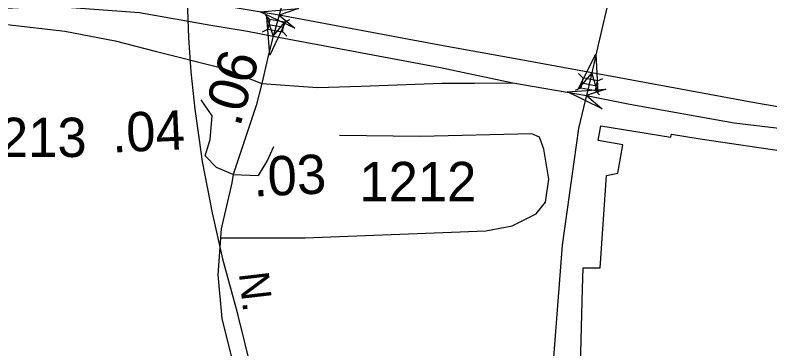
# Model space of a CAD drawing. Extents: x 2001466 to 2224147, y 644118 to 847247.
# Drawn here: x 2043321 to 2045719, y 726812 to 727873 of the extents above; entities that cross this region are included whole.
import ezdxf

# ---------------------------------------------------------------- set-up
doc = ezdxf.new("R2010")
doc.units = 0
for name, color, linetype in [('Exist Boundary Political City Limit New', 7, 'Continuous'), ('Exist Hydrographic Misc Water Feature', 7, 'Continuous'), ('Exist Railroad Mainline', 7, 'Continuous'), ('Exist Road Non-System Type 51', 7, 'Continuous'), ('Exist Road Primary Interstate Structure Standard Bridge CELL', 7, 'Continuous'), ('Exist Road Primary US Divided Attributed', 7, 'Continuous'), ('Exist Road Primary US Ramp 1 Lane  Attributed', 7, 'Continuous'), ('Exist Road Secondary Mileage Hundredths English Label', 7, 'Continuous'), ('Exist Road Secondary Structure Standard Bridge Attributed CELL', 7, 'Continuous'), ('Exist Road Secondary Type 51 Attributed', 7, 'Continuous'), ('Exist Road Secondary Type 51 Label', 7, 'Continuous'), ('Exist Road Secondary Type 51 Number Label', 7, 'Continuous'), ('Map Preparation Boundary City Limit Buffer Line', 7, 'Continuous')]:
    doc.layers.add(name, color=color, linetype=linetype)

msp = doc.modelspace()

# ---------------------------------------------------------------- linework, layer by layer
at = {"layer": 'Exist Boundary Political City Limit New'}
msp.add_lwpolyline([(2045115.2, 726677.4), (2045124.4, 727003.2), (2045126.5, 727069.5), (2045180.2, 727069.8), (2045200.2, 727363.2), (2045236.8, 727370.8), (2045252.4, 727460.7), (2045173.6, 727474.4), (2045182.8, 727521.4), (2045404.9, 727484.6), (2045406.5, 727494.4), (2045498, 727479.2), (2045785, 727436.8), (2045909, 727423.2), (2045917.8, 727031.3)], dxfattribs=at)
at = {"layer": 'Exist Hydrographic Misc Water Feature'}
msp.add_line((2044026.4, 726927.7), (2044030.1, 726914), dxfattribs=at)
for points in [[(2043865.3, 728013.2), (2043872.4, 727801.2), (2043880, 727693.2)], [(2043865.3, 728013.2), (2043872.4, 727801.2), (2043880, 727693.2)], [(2043880, 727693.2), (2043892.3, 727573.8), (2043905, 727484.4)], [(2043880, 727693.2), (2043892.3, 727573.8), (2043905, 727484.4)], [(2043905, 727484.4), (2043915.9, 727407.1), (2043947.3, 727244.7), (2043980.1, 727098.2), (2044026.4, 726927.7)], [(2043905, 727484.4), (2043915.9, 727407.1), (2043947.3, 727244.7), (2043980.1, 727098.2), (2044026.4, 726927.7)], [(2044030.1, 726914), (2044072.2, 726742.2), (2044090.2, 726652.2), (2044136.1, 726358.6), (2044152.9, 726274.3)], [(2044030.1, 726914), (2044072.2, 726742.2), (2044090.2, 726652.2), (2044136.1, 726358.6), (2044152.9, 726274.3)]]:
    msp.add_lwpolyline(points, dxfattribs=at)
at = {"layer": 'Exist Railroad Mainline'}
for points in [[(2045234.3, 728036.8), (2045173.9, 727778.8), (2045153.9, 727689.1)], [(2045153.9, 727689.1), (2045144.8, 727653.1), (2045136.6, 727617.1)], [(2045136.6, 727617.1), (2045132.4, 727601.3), (2045111.5, 727512.1), (2045059.2, 727141.9), (2045012.2, 726523.3), (2044993.5, 725956.3), (2044986.3, 725734.7), (2044981, 725014.7), (2044971.9, 724817.2), (2044950.6, 724354), (2044939.3, 724109.4), (2044934.4, 723995.7), (2044887.1, 722889.7), (2044861, 722469.1), (2044861, 722468.5), (2044871.4, 722377.7), (2044892.2, 722281.4), (2044892.4, 722281), (2044929.5, 722176.9)]]:
    msp.add_lwpolyline(points, dxfattribs=at)
at = {"layer": 'Exist Road Non-System Type 51'}
msp.add_lwpolyline([(2043973.8, 727165.2), (2044243.3, 727165.2), (2044816.9, 727186.8), (2044900.7, 727203.1), (2044976.5, 727241), (2045006.2, 727278.8), (2045017, 727351.9), (2045000.8, 727446.6), (2044987.3, 727484.5), (2044962.9, 727495.4), (2044608.5, 727487.2), (2044351.5, 727489.9)], dxfattribs=at)
at = {"layer": 'Exist Road Primary Interstate Structure Standard Bridge CELL'}
for p, q in [((2044117.1, 727872.7), (2044130.3, 727859.2)), ((2044177, 727850.6), (2044194, 727858.7)), ((2044107.6, 727820.1), (2044124.6, 727828.1)), ((2044127.4, 727843.7), (2044174.2, 727835.2)), ((2044171.4, 727819.9), (2044184.5, 727806.4)), ((2045111.7, 727686.9), (2045124.6, 727673.2)), ((2045121.6, 727657.7), (2045168.1, 727648.5)), ((2045171.2, 727663.9), (2045188.4, 727671.7)), ((2045101.3, 727634.4), (2045118.5, 727642.2)), ((2045165.1, 727633.2), (2045178, 727619.5))]:
    msp.add_line(p, q, dxfattribs=at)
for points in [[(2044124.6, 727828.1), (2044171.3, 727819.6), (2044177, 727850.7), (2044130.3, 727859.2)], [(2045118.5, 727642.2), (2045165.1, 727633), (2045171.2, 727664), (2045124.6, 727673.2)]]:
    msp.add_lwpolyline(points, close=True, dxfattribs=at)
at = {"layer": 'Exist Road Primary US Divided Attributed'}
for points in [[(2044159.8, 727872.9), (2043658.6, 727957.4), (2043402.6, 727968.7), (2042929.8, 727949.5)], [(2042737.8, 727844.7), (2042966.3, 727877.5), (2043428.4, 727902.7), (2043716.5, 727881.7), (2043943.5, 727841.5), (2044060.1, 727821.6), (2044141.5, 727806.2)], [(2045153.9, 727689.1), (2044922.3, 727731.9), (2044669.5, 727777), (2044159.8, 727872.9)], [(2044141.5, 727806.2), (2044672.7, 727706.2), (2044903, 727657.9)], [(2047612.7, 727521.6), (2047436.8, 727524.1), (2047304.5, 727524.1), (2047057.1, 727510.6), (2046794.6, 727508.8), (2046490.4, 727500.8), (2046230.1, 727515.2), (2045879.7, 727558.6), (2045676.4, 727593.1), (2045280.4, 727666), (2045153.9, 727689.1)], [(2044903, 727657.9), (2045136.6, 727617.1)], [(2045136.6, 727617.1), (2045274.6, 727589.8), (2045606, 727530.7), (2045873, 727499.1), (2046227, 727466.1), (2046489.7, 727451.5), (2046797, 727459.6), (2047064.8, 727464.6), (2047327.5, 727474.2), (2047442.5, 727478), (2047592.2, 727477.6)]]:
    msp.add_lwpolyline(points, dxfattribs=at)
at = {"layer": 'Exist Road Primary US Ramp 1 Lane  Attributed'}
for points in [[(2042737.8, 727844.7), (2042937.1, 727848.6), (2043076, 727852.5), (2043189.7, 727848.6), (2043295.8, 727842.8), (2043479.8, 727822.2), (2043639, 727791.4), (2043765.9, 727758.2), (2043981.7, 727704.6), (2044105.3, 727655.4)], [(2044105.3, 727655.4), (2044281.9, 727643.1), (2044421.1, 727647.1), (2044677.7, 727656.7), (2044780.8, 727656.7), (2044903, 727657.9)]]:
    msp.add_lwpolyline(points, dxfattribs=at)
at = {"layer": 'Exist Road Secondary Structure Standard Bridge Attributed CELL'}
for points in [[(2044210, 727831.6), (2044099.9, 727883.9), (2044221.4, 727893.7), (2044159.8, 727872.9)], [(2044182.9, 727856.3), (2044130.4, 727746.2), (2044120.8, 727867.8), (2044141.5, 727806.2)], [(2045111.4, 727639.9), (2045166.2, 727748.8), (2045173.2, 727627), (2045153.9, 727689.1)], [(2045186.2, 727575.2), (2045076.8, 727628.9), (2045198.4, 727637.1), (2045136.6, 727617.1)]]:
    msp.add_lwpolyline(points, close=True, dxfattribs=at)
at = {"layer": 'Exist Road Secondary Type 51 Attributed'}
for points in [[(2044212.3, 728026.7), (2044183.4, 727957.4), (2044176.9, 727936.5), (2044159.8, 727872.9)], [(2044159.8, 727872.9), (2044150.8, 727839.4), (2044141.5, 727806.2)], [(2044141.5, 727806.2), (2044126.1, 727747.5), (2044105.3, 727655.4)], [(2044105.3, 727655.4), (2044086.8, 727585.4), (2044014.1, 727366.2)], [(2044014.1, 727366.2), (2043960.9, 727388.8), (2043925.4, 727425.9), (2043940.6, 727477.6), (2043947.1, 727553.3), (2043912.2, 727603.6)], [(2044014.1, 727366.2), (2044095, 727363.3), (2044122.2, 727408.6), (2044143.6, 727455.8)], [(2044014.1, 727366.2), (2044009.6, 727340.1), (2043975.8, 727193.6), (2043965.3, 727047), (2043978.2, 726908.5), (2044013.6, 726763.6)]]:
    msp.add_lwpolyline(points, dxfattribs=at)
at = {"layer": 'Map Preparation Boundary City Limit Buffer Line'}
msp.add_lwpolyline([(2045115.2, 726677.4), (2045124.4, 727003.2), (2045126.5, 727069.5), (2045180.2, 727069.8), (2045200.2, 727363.2), (2045236.8, 727370.8), (2045252.4, 727460.7), (2045173.6, 727474.4), (2045182.8, 727521.4), (2045404.9, 727484.6), (2045406.5, 727494.4), (2045498, 727479.2), (2045785, 727436.8), (2045909, 727423.2), (2045917.8, 727031.3)], dxfattribs=at)

# ---------------------------------------------------------------- texts
at = {"layer": 'Exist Road Secondary Mileage Hundredths English Label'}
for s, rotation, p in [('.06', 74.3088, (2044035.5, 727514.6)), ('.04', 2.4905, (2043630.7, 727436.1)), ('.03', 2.4905, (2044079.6, 727296.2))]:
    msp.add_text(s, height=125, rotation=rotation, dxfattribs=at).set_placement(p)
at = {"layer": 'Exist Road Secondary Type 51 Label'}
msp.add_text('N. ', height=95, rotation=276.6024, dxfattribs=at).set_placement((2044032, 727052.3))
at = {"layer": 'Exist Road Secondary Type 51 Number Label'}
for s, p in [('1213', (2043176.8, 727421.9)), ('1212', (2044415, 727281.5))]:
    msp.add_text(s, height=125, dxfattribs=at).set_placement(p)

doc.saveas('drawing.dxf')
